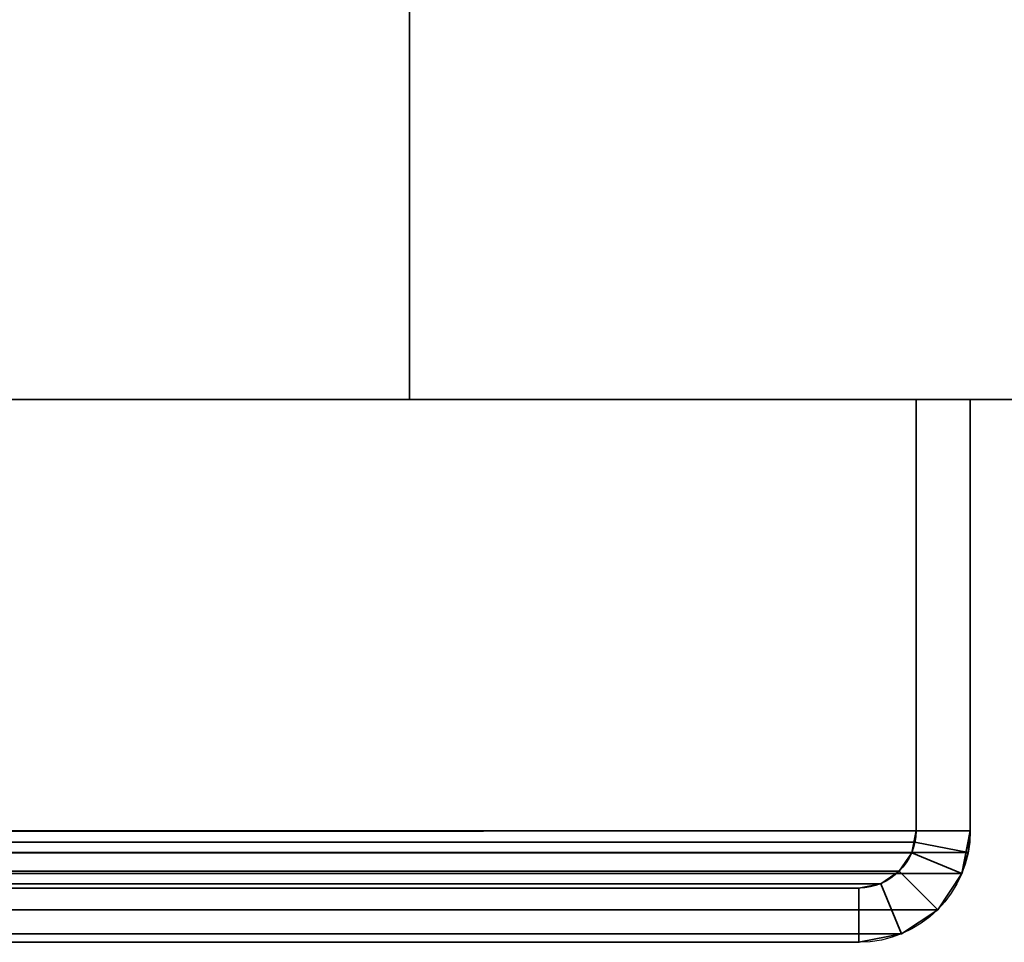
# Model space of a CAD drawing. Header units: millimetres. Extents: x -503 to 6703, y -110 to 193.
# Tile 588 of 656: x 1892 to 1919, y -29 to -3. Entities that reach past the tile are written whole.
import ezdxf

# ---------------------------------------------------------------- set-up
doc = ezdxf.new("R2010")
doc.units = ezdxf.units.MM
doc.layers.add('151', color=7, linetype='Continuous', true_color=0xffffff)

# ---------------------------------------------------------------- blocks, each defined once
blk = doc.blocks.new('UG_SURFACE_002')
at = {"layer": '151', "color": 252, "linetype": 'Continuous', "lineweight": 35}
for points in [[(2052.5, -14, 2212.25), (2052.5, 174.4, 2212.25), (947.5, 174.4, 2212.25), (947.5, -14, 2212.25)], [(1097.5, -14, 2062.25), (1097.5, 174.4, 2062.25), (1902.5, 174.4, 2062.25), (1902.5, -14, 2062.25)], [(1902.5, -14, -7.75), (1902.5, 174.4, -7.75), (2052.5, 174.4, -7.75), (2052.5, -14, -7.75)], [(1902.5, -14, 2062.25), (1902.5, 174.4, 2062.25), (1902.5, 174.4, -7.75), (1902.5, -14, -7.75)], [(2052.5, -14, 2212.25), (947.5, -14, 2212.25), (1097.5, -14, 2062.25), (1902.5, -14, 2062.25)], [(1902.5, -14, 2062.25), (1902.5, -14, -7.75), (2052.5, -14, -7.75), (2052.5, -14, 2212.25)]]:
    blk.add_3dface(points, dxfattribs=at)
blk = doc.blocks.new('UG_SURFACE_168')
at = {"layer": '151', "color": 252, "linetype": 'Continuous', "lineweight": 35}
for points in [[(1082, -14, 2075.25), (1918, -14, 2075.25), (1916.5, -14, 2073.75), (1083.5, -14, 2073.75)], [(1082, -14, 2075.25), (1082, -25.92, 2075.25), (1918, -25.92, 2075.25), (1918, -14, 2075.25)], [(1083.5, -14, 2073.75), (1916.5, -14, 2073.75), (1916.5, -25.92, 2073.75), (1083.5, -25.92, 2073.75)], [(1916.5, -25.92, 2073.75), (1916.5, -14, 2073.75), (1918, -14, 2075.25), (1918, -25.92, 2075.25)], [(1918, -25.92, 2075.25), (1082, -25.92, 2075.25), (1082.059, -26.521, 2075.191)], [(1917.941, -26.521, 2075.191), (1918, -25.92, 2075.25), (1082.059, -26.521, 2075.191)], [(1083.53, -26.228, 2073.72), (1083.5, -25.92, 2073.75), (1916.5, -25.92, 2073.75)], [(1083.53, -26.228, 2073.72), (1916.5, -25.92, 2073.75), (1916.47, -26.228, 2073.72)], [(1918, -25.92, 2075.25), (1917.941, -26.521, 2075.191), (1916.47, -26.228, 2073.72), (1916.5, -25.92, 2073.75)], [(1916.47, -26.228, 2073.72), (1916.38, -26.525, 2073.63), (1083.62, -26.525, 2073.63), (1083.53, -26.228, 2073.72)], [(1917.941, -26.521, 2075.191), (1917.765, -27.099, 2075.016), (1916.38, -26.525, 2073.63), (1916.47, -26.228, 2073.72)], [(1082.059, -26.521, 2075.191), (1082.235, -27.099, 2075.016), (1917.765, -27.099, 2075.016), (1917.941, -26.521, 2075.191)], [(1916.037, -27.037, 2073.287), (1083.963, -27.037, 2073.287), (1083.62, -26.525, 2073.63), (1916.38, -26.525, 2073.63)], [(1917.765, -27.099, 2075.016), (1917.098, -28.098, 2074.348), (1916.037, -27.037, 2073.287), (1916.38, -26.525, 2073.63)], [(1917.765, -27.099, 2075.016), (1082.235, -27.099, 2075.016), (1082.902, -28.098, 2074.348), (1917.098, -28.098, 2074.348)], [(1915.525, -27.38, 2072.775), (1084.475, -27.38, 2072.775), (1083.963, -27.037, 2073.287), (1916.037, -27.037, 2073.287)], [(1915.525, -27.38, 2072.775), (1916.037, -27.037, 2073.287), (1917.098, -28.098, 2074.348), (1916.099, -28.766, 2073.349)], [(1914.92, -27.5, 2072.17), (1085.08, -27.5, 2072.17), (1084.475, -27.38, 2072.775), (1915.525, -27.38, 2072.775)], [(1914.92, -27.5, 2072.17), (1915.525, -27.38, 2072.775), (1916.099, -28.766, 2073.349), (1914.92, -29, 2072.17)], [(1085.08, -27.5, 2072.17), (1914.92, -27.5, 2072.17), (1866.08, -27.5, 2023.33), (1133.92, -27.5, 2023.33)], [(1914.92, -29, 2072.17), (1866.08, -29, 2023.33), (1866.08, -27.5, 2023.33), (1914.92, -27.5, 2072.17)], [(1917.098, -28.098, 2074.348), (1082.902, -28.098, 2074.348), (1083.901, -28.766, 2073.349), (1916.099, -28.766, 2073.349)], [(1916.099, -28.766, 2073.349), (1083.901, -28.766, 2073.349), (1085.08, -29, 2072.17), (1914.92, -29, 2072.17)], [(1085.08, -29, 2072.17), (1133.92, -29, 2023.33), (1866.08, -29, 2023.33), (1914.92, -29, 2072.17)]]:
    blk.add_3dface(points, dxfattribs=at)
blk = doc.blocks.new('UG_SURFACE_169')
at = {"layer": '151', "color": 252, "linetype": 'Continuous', "lineweight": 35}
for points in [[(1916.5, -25.92, -7.75), (1916.5, -14, -7.75), (1918, -14, -7.75), (1918, -25.92, -7.75)], [(1918, -25.92, 2075.25), (1918, -14, 2075.25), (1916.5, -14, 2073.75), (1916.5, -25.92, 2073.75)], [(1918, -14, 2075.25), (1918, -14, -7.75), (1916.5, -14, -7.75), (1916.5, -14, 2073.75)], [(1916.5, -14, 2073.75), (1916.5, -14, -7.75), (1916.5, -25.92, -7.75), (1916.5, -25.92, 2073.75)], [(1918, -14, 2075.25), (1918, -25.92, 2075.25), (1918, -25.92, -7.75), (1918, -14, -7.75)], [(1918, -25.92, -7.75), (1917.765, -27.099, -7.75), (1916.38, -26.525, -7.75), (1916.5, -25.92, -7.75)], [(1916.5, -25.92, -7.75), (1916.38, -26.525, -7.75), (1916.38, -26.525, 2073.63)], [(1916.38, -26.525, 2073.63), (1916.47, -26.228, 2073.72), (1916.5, -25.92, -7.75)], [(1916.5, -25.92, 2073.75), (1916.47, -26.228, 2073.72), (1917.941, -26.521, 2075.191), (1918, -25.92, 2075.25)], [(1916.47, -26.228, 2073.72), (1916.5, -25.92, 2073.75), (1916.5, -25.92, -7.75)], [(1918, -25.92, -7.75), (1917.941, -26.521, 2075.191), (1917.765, -27.099, 2075.016)], [(1917.765, -27.099, 2075.016), (1917.765, -27.099, -7.75), (1918, -25.92, -7.75)], [(1918, -25.92, -7.75), (1918, -25.92, 2075.25), (1917.941, -26.521, 2075.191)], [(1916.47, -26.228, 2073.72), (1916.38, -26.525, 2073.63), (1917.765, -27.099, 2075.016), (1917.941, -26.521, 2075.191)], [(1916.037, -27.037, -7.75), (1916.38, -26.525, -7.75), (1917.765, -27.099, -7.75), (1917.098, -28.098, -7.75)], [(1916.38, -26.525, 2073.63), (1916.037, -27.037, 2073.287), (1917.098, -28.098, 2074.348), (1917.765, -27.099, 2075.016)], [(1916.38, -26.525, 2073.63), (1916.38, -26.525, -7.75), (1916.037, -27.037, -7.75), (1916.037, -27.037, 2073.287)], [(1917.098, -28.098, -7.75), (1916.099, -28.766, -7.75), (1915.525, -27.38, -7.75), (1916.037, -27.037, -7.75)], [(1916.099, -28.766, 2073.349), (1917.098, -28.098, 2074.348), (1916.037, -27.037, 2073.287), (1915.525, -27.38, 2072.775)], [(1916.037, -27.037, 2073.287), (1916.037, -27.037, -7.75), (1915.525, -27.38, -7.75), (1915.525, -27.38, 2072.775)], [(1917.098, -28.098, 2074.348), (1917.098, -28.098, -7.75), (1917.765, -27.099, -7.75), (1917.765, -27.099, 2075.016)], [(1914.92, -27.5, -7.75), (1915.525, -27.38, -7.75), (1916.099, -28.766, -7.75), (1914.92, -29, -7.75)], [(1914.92, -29, 2072.17), (1916.099, -28.766, 2073.349), (1915.525, -27.38, 2072.775), (1914.92, -27.5, 2072.17)], [(1915.525, -27.38, 2072.775), (1915.525, -27.38, -7.75), (1914.92, -27.5, -7.75), (1914.92, -27.5, 2072.17)], [(1914.92, -29, -7.75), (1866.08, -29, -7.75), (1866.08, -27.5, -7.75), (1914.92, -27.5, -7.75)], [(1914.92, -27.5, 2072.17), (1866.08, -27.5, 2023.33), (1866.08, -29, 2023.33), (1914.92, -29, 2072.17)], [(1914.92, -27.5, -7.75), (1866.08, -27.5, -7.75), (1878.8, -27.5, 308.5), (1884.4, -27.5, 308.5)], [(1884.4, -27.5, 1780), (1878.8, -27.5, 1780), (1866.08, -27.5, 2023.33), (1914.92, -27.5, 2072.17)], [(1884.4, -27.5, 345), (1878.8, -27.5, 1493.5), (1884.4, -27.5, 1493.5), (1914.92, -27.5, -7.75)], [(1914.92, -27.5, -7.75), (1884.4, -27.5, 1493.5), (1884.4, -27.5, 1530)], [(1884.4, -27.5, 1530), (1884.4, -27.5, 1743.5), (1914.92, -27.5, -7.75)], [(1914.92, -27.5, -7.75), (1884.4, -27.5, 308.5), (1884.4, -27.5, 345)], [(1914.92, -27.5, 2072.17), (1914.92, -27.5, -7.75), (1884.4, -27.5, 1743.5), (1884.4, -27.5, 1780)], [(1916.099, -28.766, 2073.349), (1916.099, -28.766, -7.75), (1917.098, -28.098, -7.75), (1917.098, -28.098, 2074.348)], [(1914.92, -29, 2072.17), (1914.92, -29, -7.75), (1916.099, -28.766, -7.75), (1916.099, -28.766, 2073.349)], [(1914.92, -29, 2072.17), (1866.08, -29, 2023.33), (1878.8, -29, 1780), (1884.4, -29, 1780)], [(1866.08, -29, -7.75), (1914.92, -29, -7.75), (1884.4, -29, 308.5), (1878.8, -29, 308.5)], [(1884.4, -29, 1493.5), (1878.8, -29, 345), (1914.92, -29, 2072.17)], [(1878.8, -29, 345), (1884.4, -29, 345), (1914.92, -29, 2072.17)], [(1884.4, -29, 1743.5), (1878.8, -29, 1530), (1884.4, -29, 1530), (1914.92, -29, 2072.17)], [(1914.92, -29, 2072.17), (1884.4, -29, 1530), (1884.4, -29, 1493.5)], [(1914.92, -29, 2072.17), (1884.4, -29, 1780), (1884.4, -29, 1743.5)], [(1884.4, -29, 345), (1884.4, -29, 308.5), (1914.92, -29, -7.75), (1914.92, -29, 2072.17)]]:
    blk.add_3dface(points, dxfattribs=at)

msp = doc.modelspace()

# ---------------------------------------------------------------- linework, layer by layer
at = {"layer": '151', "color": 252, "linetype": 'Continuous', "lineweight": -3, "true_color": 0x939598}
for p, q in [((1902.5, -14, 2062.25), (1902.5, 174.4, 2062.25)), ((1902.5, 174.4, -7.75), (1902.5, -14, -7.75)), ((947.5, -14, 2212.25), (2052.5, -14, 2212.25)), ((1918, -14, 2075.25), (1082, -14, 2075.25)), ((1916.5, -14, 2073.75), (1083.5, -14, 2073.75)), ((1902.5, -14, 2062.25), (1097.5, -14, 2062.25)), ((1902.5, -14, -7.75), (1902.5, -14, 2062.25)), ((1902.5, -14, -7.75), (2052.5, -14, -7.75)), ((1918, -14, 2075.25), (1916.5, -14, 2073.75)), ((1916.5, -14, -7.75), (1916.5, -25.92, -7.75)), ((1918, -14, 2075.25), (1916.5, -14, 2073.75)), ((1916.5, -14, 2073.75), (1916.5, -25.92, 2073.75)), ((1916.5, -14, -7.75), (1918, -14, -7.75)), ((1916.5, -14, -7.75), (1916.5, -14, 2073.75)), ((1916.5, -14, 2073.75), (1916.5, -25.92, 2073.75)), ((1918, -14, -7.75), (1918, -25.92, -7.75)), ((1918, -14, 2075.25), (1918, -25.92, 2075.25)), ((1918, -14, 2075.25), (1918, -25.92, 2075.25)), ((1918, -14, -7.75), (1918, -14, 2075.25)), ((1918, -25.92, 2075.25), (1082, -25.92, 2075.25)), ((1916.5, -25.92, 2073.75), (1083.5, -25.92, 2073.75)), ((1916.5, -25.92, -7.75), (1916.5, -25.92, 2073.75)), ((1918, -25.92, -7.75), (1918, -25.92, 2075.25)), ((1914.92, -27.5, 2072.17), (1085.08, -27.5, 2072.17)), ((1914.92, -27.5, -7.75), (1866.08, -27.5, -7.75)), ((1914.92, -27.5, 2072.17), (1866.08, -27.5, 2023.33)), ((1914.92, -27.5, 2072.17), (1866.08, -27.5, 2023.33)), ((1914.92, -27.5, -7.75), (1914.92, -27.5, 2072.17)), ((1914.92, -29, 2072.17), (1085.08, -29, 2072.17)), ((1914.92, -29, 2072.17), (1866.08, -29, 2023.33)), ((1914.92, -29, 2072.17), (1866.08, -29, 2023.33)), ((1914.92, -29, -7.75), (1866.08, -29, -7.75)), ((1914.92, -29, -7.75), (1914.92, -29, 2072.17))]:
    msp.add_line(p, q, dxfattribs=at)
at = {"layer": '151', "color": 252, "linetype": 'Continuous', "lineweight": -3, "true_color": 0x939598, "extrusion": (0, 0, -1)}
for radius in [3.08, 1.58]:
    msp.add_arc((-1914.92, -25.92, 7.75), radius, 180, 270, dxfattribs=at)
at = {"layer": '151', "color": 252, "linetype": 'Continuous', "lineweight": -3, "true_color": 0x939598, "extrusion": (0.707107, 6.12323e-17, -0.707107)}
for major_axis, start_param, end_param in [((3.08, 0, 3.08), 0, 1.570796), ((1.58, 0, 1.58), 0, 1.570796), ((-1.58, 0, -1.58), 3.141593, 4.712389), ((-3.08, 0, -3.08), 3.141593, 4.712389)]:
    msp.add_ellipse((1914.92, -25.92, 2072.17), major_axis=major_axis, ratio=0.707107, start_param=start_param, end_param=end_param, dxfattribs=at)

# ---------------------------------------------------------------- block references
at = {"layer": '151', "color": 252, "linetype": 'Continuous', "lineweight": -3, "true_color": 0x939598}
for name in ['UG_SURFACE_002', 'UG_SURFACE_168', 'UG_SURFACE_169']:
    msp.add_blockref(name, (0, 0), dxfattribs=at)

doc.saveas('drawing.dxf')
